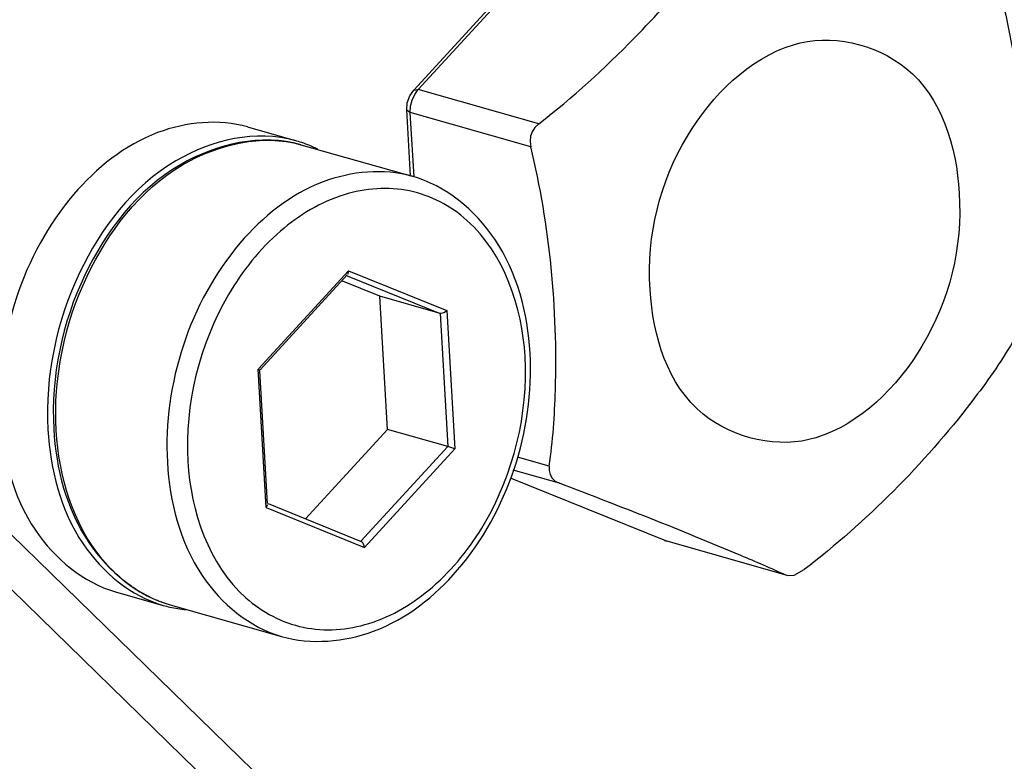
# Paper-space layout 'Sheet' of a CAD drawing. Header units: inches. Extents: x 0.2 to 10.8, y 0.2 to 8.3.
# Tile 321 of 545: x 5.7298 to 5.8113, y 6.6573 to 6.7186. Entities that reach past the tile are written whole.
import ezdxf

# ---------------------------------------------------------------- set-up
doc = ezdxf.new("R2010")
doc.units = ezdxf.units.IN
doc.header["$MEASUREMENT"] = 0
doc.layers.get('0').update_dxf_attribs({"lineweight": 5})
doc.layers.add('02___PRT_ALL_AXES', color=7, linetype='Continuous')

psp = doc.layouts.new('Sheet')

# ---------------------------------------------------------------- linework, layer by layer
at = {"color": 0, "linetype": 'ByBlock', "lineweight": -3}
for p, q in [((5.762414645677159, 6.712811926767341), (5.771267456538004, 6.722469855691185)), ((5.762791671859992, 6.712852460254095), (5.771729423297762, 6.722603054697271)), ((5.762414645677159, 6.712811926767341), (5.762791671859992, 6.712852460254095)), ((5.772766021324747, 6.710018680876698), (5.762791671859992, 6.712852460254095)), ((5.761838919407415, 6.711177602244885), (5.762135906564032, 6.710966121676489)), ((5.762152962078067, 6.705719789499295), (5.761838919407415, 6.711177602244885)), ((5.772110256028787, 6.708132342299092), (5.762135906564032, 6.710966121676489)), ((5.76244341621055, 6.705621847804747), (5.762135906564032, 6.710966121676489)), ((5.749566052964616, 6.689741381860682), (5.757014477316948, 6.697867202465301)), ((5.749710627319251, 6.689669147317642), (5.756902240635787, 6.697514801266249)), ((5.757014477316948, 6.697867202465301), (5.756932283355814, 6.697547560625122)), ((5.757014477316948, 6.697867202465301), (5.765153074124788, 6.694568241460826)), ((5.7595999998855, 6.695750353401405), (5.756453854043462, 6.697025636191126)), ((5.756894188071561, 6.697453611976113), (5.764602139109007, 6.69432921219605)), ((5.764602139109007, 6.69432921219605), (5.7595999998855, 6.695750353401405)), ((5.760233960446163, 6.684732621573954), (5.7595999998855, 6.695750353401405)), ((5.764602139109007, 6.69432921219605), (5.76523609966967, 6.683311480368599)), ((5.765153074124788, 6.694568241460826), (5.765812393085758, 6.683109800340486)), ((5.749535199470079, 6.68970772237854), (5.749680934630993, 6.689637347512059)), ((5.75019451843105, 6.678249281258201), (5.749535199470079, 6.68970772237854)), ((5.75031604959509, 6.678599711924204), (5.749683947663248, 6.689585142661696)), ((5.753448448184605, 6.677330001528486), (5.760233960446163, 6.684732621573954)), ((5.76523609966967, 6.683311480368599), (5.760233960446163, 6.684732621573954)), ((5.76523609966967, 6.683311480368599), (5.758050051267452, 6.675471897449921)), ((5.765812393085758, 6.683109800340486), (5.758333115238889, 6.674950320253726)), ((5.765812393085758, 6.683109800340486), (5.76523609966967, 6.683311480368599)), ((5.773631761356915, 6.681689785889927), (5.77102260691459, 6.682431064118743)), ((5.774477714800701, 6.680270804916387), (5.770660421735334, 6.681355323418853)), ((5.783284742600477, 6.675491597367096), (5.770438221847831, 6.680695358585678)), ((5.75019451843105, 6.678249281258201), (5.75032091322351, 6.678515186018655)), ((5.75019451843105, 6.678249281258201), (5.758333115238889, 6.674950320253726)), ((5.750349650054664, 6.678586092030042), (5.758064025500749, 6.675459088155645)), ((5.783393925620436, 6.675454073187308), (5.783227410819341, 6.675511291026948)), ((5.793265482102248, 6.672649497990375), (5.783284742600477, 6.675491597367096)), ((5.793921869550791, 6.672665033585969), (5.794760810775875, 6.673125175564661)), ((5.793259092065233, 6.672657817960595), (5.793340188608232, 6.672628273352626)), ((5.793340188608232, 6.672628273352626), (5.793921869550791, 6.672665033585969))]:
    psp.add_line(p, q, dxfattribs=at)
for points in [[(5.761838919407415, 6.711177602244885), (5.761885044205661, 6.71177159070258), (5.762083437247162, 6.712332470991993), (5.762414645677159, 6.712811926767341)], [(5.762135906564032, 6.710966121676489), (5.762158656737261, 6.711475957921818), (5.762282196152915, 6.711982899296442), (5.762498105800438, 6.712452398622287), (5.762791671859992, 6.712852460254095)], [(5.772766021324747, 6.710018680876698), (5.772459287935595, 6.709722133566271), (5.77223437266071, 6.709372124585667), (5.772099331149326, 6.708987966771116), (5.772055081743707, 6.708567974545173), (5.772110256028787, 6.708132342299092)], [(5.765153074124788, 6.694568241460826), (5.765042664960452, 6.694468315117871), (5.764920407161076, 6.694391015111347), (5.764799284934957, 6.694341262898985), (5.764690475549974, 6.694320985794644), (5.764602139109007, 6.69432921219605)], [(5.773631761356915, 6.681689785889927), (5.773622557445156, 6.681320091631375), (5.773707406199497, 6.680982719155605), (5.773878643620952, 6.680692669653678), (5.774138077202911, 6.680449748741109), (5.774477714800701, 6.680270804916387)], [(5.758333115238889, 6.674950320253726), (5.758309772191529, 6.67510084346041), (5.758261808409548, 6.67523725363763), (5.758196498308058, 6.675348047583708), (5.758121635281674, 6.67542541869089), (5.758064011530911, 6.675459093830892)]]:
    psp.add_lwpolyline(points, dxfattribs=at)
for centre, radius, start, end in [((5.745278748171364, 6.680657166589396), 0.0108835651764, 238.5399041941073, 245.7780774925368), ((5.74515627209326, 6.680395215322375), 0.0105944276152, 245.8009125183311, 254.1254681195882)]:
    psp.add_arc(centre, radius, start, end, dxfattribs=at)
for points in [[(5.780699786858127, 6.717136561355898), (5.784183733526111, 6.720709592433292), (5.787489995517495, 6.724550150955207), (5.790025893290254, 6.728848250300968)], [(5.772766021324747, 6.710018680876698), (5.77558188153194, 6.712185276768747), (5.778219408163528, 6.714592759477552), (5.780699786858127, 6.717136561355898)], [(5.735179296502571, 6.697502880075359), (5.73330216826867, 6.693598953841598), (5.732355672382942, 6.68908980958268), (5.73260451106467, 6.684765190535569)], [(5.732802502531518, 6.684624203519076), (5.732552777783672, 6.688964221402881), (5.73349649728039, 6.693487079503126), (5.735367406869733, 6.697411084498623)]]:
    psp.add_open_spline(points, degree=3, dxfattribs=at)
for points, knots in [([(5.811154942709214, 6.720283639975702), (5.811699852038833, 6.718041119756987), (5.813245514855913, 6.709327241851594), (5.813648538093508, 6.700314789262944), (5.812676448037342, 6.693841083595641)], [0, 0, 0, 0, 0.2606459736, 1, 1, 1, 1]), ([(5.753080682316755, 6.708297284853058), (5.749834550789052, 6.709219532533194), (5.7416517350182, 6.70740580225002), (5.736925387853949, 6.701134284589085), (5.735179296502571, 6.697502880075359)], [0, 0, 0, 0, 0.4557814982, 1, 1, 1, 1]), ([(5.735367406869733, 6.697411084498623), (5.737108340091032, 6.701062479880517), (5.741761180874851, 6.707325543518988), (5.749889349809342, 6.709203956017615), (5.753080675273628, 6.708297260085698)], [0, 0, 0, 0, 0.5494076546, 1, 1, 1, 1]), ([(5.773631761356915, 6.681689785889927), (5.77394446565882, 6.683772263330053), (5.77455154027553, 6.692619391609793), (5.77370402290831, 6.70157335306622), (5.772110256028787, 6.708132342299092)], [0, 0, 0, 0, 0.2377938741, 1, 1, 1, 1]), ([(5.762295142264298, 6.705679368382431), (5.759924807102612, 6.706352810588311), (5.754185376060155, 6.705807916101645), (5.747303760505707, 6.700225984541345), (5.742776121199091, 6.691853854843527), (5.741829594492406, 6.68526274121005), (5.742016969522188, 6.682006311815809)], [0, 0, 0, 0, 0.2088918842, 0.4507660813, 0.7234875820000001, 1, 1, 1, 1]), ([(5.772047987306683, 6.691048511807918), (5.771858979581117, 6.694333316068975), (5.770283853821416, 6.700609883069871), (5.765048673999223, 6.704897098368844), (5.762295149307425, 6.705679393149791)], [0, 0, 0, 0, 0.5347602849, 1, 1, 1, 1]), ([(5.771639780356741, 6.690755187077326), (5.771405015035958, 6.694835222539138), (5.769271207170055, 6.701223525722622), (5.762149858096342, 6.704988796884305), (5.756288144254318, 6.704527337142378), (5.750937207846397, 6.701253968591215), (5.745241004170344, 6.694111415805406), (5.743435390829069, 6.686796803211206), (5.743707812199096, 6.6820623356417)], [0, 0, 0, 0, 0.2445934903, 0.3511406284, 0.4594941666, 0.5805574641, 0.7161740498, 1, 1, 1, 1]), ([(5.844579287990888, 6.696668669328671), (5.84200595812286, 6.684899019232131), (5.828417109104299, 6.643587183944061), (5.794829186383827, 6.605708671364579), (5.764523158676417, 6.596276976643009)], [0, 0, 0, 0, 0.2751401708, 1, 1, 1, 1]), ([(5.812020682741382, 6.691954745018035), (5.811009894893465, 6.690241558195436), (5.806061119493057, 6.683264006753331), (5.799952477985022, 6.677119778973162), (5.794760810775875, 6.673125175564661)], [0, 0, 0, 0, 0.2329281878, 1, 1, 1, 1]), ([(5.751472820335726, 6.667586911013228), (5.753920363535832, 6.666891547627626), (5.759761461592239, 6.667395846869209), (5.766751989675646, 6.67296154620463), (5.77129135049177, 6.68128603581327), (5.772233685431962, 6.687821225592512), (5.772047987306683, 6.691048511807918)], [0, 0, 0, 0, 0.2149807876, 0.4573071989, 0.726870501, 1, 1, 1, 1]), ([(5.743707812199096, 6.6820623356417), (5.743942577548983, 6.677982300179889), (5.746076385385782, 6.671593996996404), (5.753197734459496, 6.667828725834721), (5.759059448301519, 6.668290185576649), (5.764410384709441, 6.671563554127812), (5.770106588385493, 6.67870610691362), (5.771912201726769, 6.686020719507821), (5.771639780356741, 6.690755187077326)], [0, 0, 0, 0, 0.2445934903, 0.3511406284, 0.4594941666, 0.5805574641, 0.7161740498, 1, 1, 1, 1]), ([(5.73260451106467, 6.684765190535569), (5.732793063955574, 6.681488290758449), (5.734345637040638, 6.675251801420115), (5.739535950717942, 6.670978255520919), (5.742258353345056, 6.670204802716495)], [0, 0, 0, 0, 0.5369881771, 1, 1, 1, 1]), ([(5.739060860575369, 6.671723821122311), (5.738145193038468, 6.672358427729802), (5.734540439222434, 6.675737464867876), (5.733018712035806, 6.680866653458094), (5.732802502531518, 6.684624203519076)], [0, 0, 0, 0, 0.2283958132, 1, 1, 1, 1]), ([(5.742016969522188, 6.682006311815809), (5.74220467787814, 6.678744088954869), (5.74371323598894, 6.672587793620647), (5.748813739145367, 6.668342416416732), (5.751472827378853, 6.667586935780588)], [0, 0, 0, 0, 0.541718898, 1, 1, 1, 1]), ([(5.793259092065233, 6.672657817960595), (5.792015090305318, 6.673220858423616), (5.785805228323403, 6.6758831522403), (5.779518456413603, 6.678361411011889), (5.774477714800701, 6.680270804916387)], [0, 0, 0, 0, 0.2021224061, 1, 1, 1, 1]), ([(5.739598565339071, 6.67137344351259), (5.739507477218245, 6.671429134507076), (5.739326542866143, 6.671543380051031), (5.739148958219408, 6.671662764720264), (5.739060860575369, 6.671723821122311)], [0, 0, 0, 0, 0.4990109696, 1, 1, 1, 1])]:
    psp.add_open_spline(points, degree=3, knots=knots, dxfattribs=at)
at = {"layer": '02___PRT_ALL_AXES', "color": 0, "linetype": 'ByBlock', "lineweight": -3}
for p, q in [((5.66369399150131, 6.735141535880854), (5.754310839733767, 6.646913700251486)), ((5.670275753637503, 6.733271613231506), (5.76089260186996, 6.645043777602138)), ((5.748659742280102, 6.709761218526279), (5.752608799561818, 6.708639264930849)), ((5.753080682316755, 6.708297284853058), (5.762295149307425, 6.705679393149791)), ((5.737728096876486, 6.671283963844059), (5.741677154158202, 6.670162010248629)), ((5.742258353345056, 6.670204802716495), (5.751472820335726, 6.667586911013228))]:
    psp.add_line(p, q, dxfattribs=at)
for centre, radius, start, end in [((5.749699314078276, 6.698399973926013), 0.0106446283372, 71.11388872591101, 74.13754778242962), ((5.749656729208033, 6.698284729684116), 0.010767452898, 63.44320883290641, 71.09798310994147), ((5.744582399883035, 6.680387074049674), 0.010629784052, 254.1385697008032, 257.1967439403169), ((5.744608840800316, 6.680515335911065), 0.0107607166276, 257.210800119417, 264.2481511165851)]:
    psp.add_arc(centre, radius, start, end, dxfattribs=at)
for points, knots in [([(5.793856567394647, 6.716574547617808), (5.796889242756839, 6.717518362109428), (5.805124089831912, 6.715652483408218), (5.808771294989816, 6.703493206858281), (5.805874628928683, 6.691609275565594), (5.799420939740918, 6.685184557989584), (5.795728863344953, 6.684035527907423)], [0, 0, 0, 0, 0.20983072, 0.4573382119, 0.7445453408, 1, 1, 1, 1]), ([(5.795728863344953, 6.684035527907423), (5.792696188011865, 6.683091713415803), (5.784461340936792, 6.684957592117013), (5.780814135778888, 6.69711686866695), (5.783710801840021, 6.709000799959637), (5.790164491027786, 6.715425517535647), (5.793856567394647, 6.716574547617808)], [0, 0, 0, 0, 0.20983072, 0.4573382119, 0.7445453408, 1, 1, 1, 1]), ([(5.74865974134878, 6.709761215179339), (5.746265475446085, 6.710441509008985), (5.740468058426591, 6.709890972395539), (5.733516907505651, 6.70425275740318), (5.728943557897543, 6.695796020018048), (5.727987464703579, 6.689138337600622), (5.728176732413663, 6.68584901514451)], [0, 0, 0, 0, 0.2088920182, 0.4507660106, 0.7234876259, 1, 1, 1, 1]), ([(5.752608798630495, 6.708639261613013), (5.7493932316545, 6.709552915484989), (5.741206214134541, 6.707671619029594), (5.736505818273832, 6.701373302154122), (5.734743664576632, 6.697699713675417)], [0, 0, 0, 0, 0.450687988, 1, 1, 1, 1]), ([(5.775177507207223, 6.636645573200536), (5.787862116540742, 6.633042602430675), (5.820892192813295, 6.64619335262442), (5.833221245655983, 6.675716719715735), (5.835788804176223, 6.692056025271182)], [0, 0, 0, 0, 0.4435947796, 1, 1, 1, 1]), ([(5.728176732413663, 6.68584901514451), (5.728366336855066, 6.682553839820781), (5.729890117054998, 6.676335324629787), (5.735042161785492, 6.67204713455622), (5.737728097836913, 6.671283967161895)], [0, 0, 0, 0, 0.5417185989, 1, 1, 1, 1]), ([(5.732125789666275, 6.68472706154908), (5.732315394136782, 6.681431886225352), (5.733839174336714, 6.675213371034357), (5.738991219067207, 6.670925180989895), (5.741677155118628, 6.670162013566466)], [0, 0, 0, 0, 0.5417185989, 1, 1, 1, 1])]:
    psp.add_open_spline(points, degree=3, knots=knots, dxfattribs=at)
psp.add_open_spline([(5.734743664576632, 6.697699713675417), (5.732835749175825, 6.693722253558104), (5.731872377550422, 6.689131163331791), (5.732125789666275, 6.68472706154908)], degree=3, dxfattribs=at)

doc.saveas('drawing.dxf')
